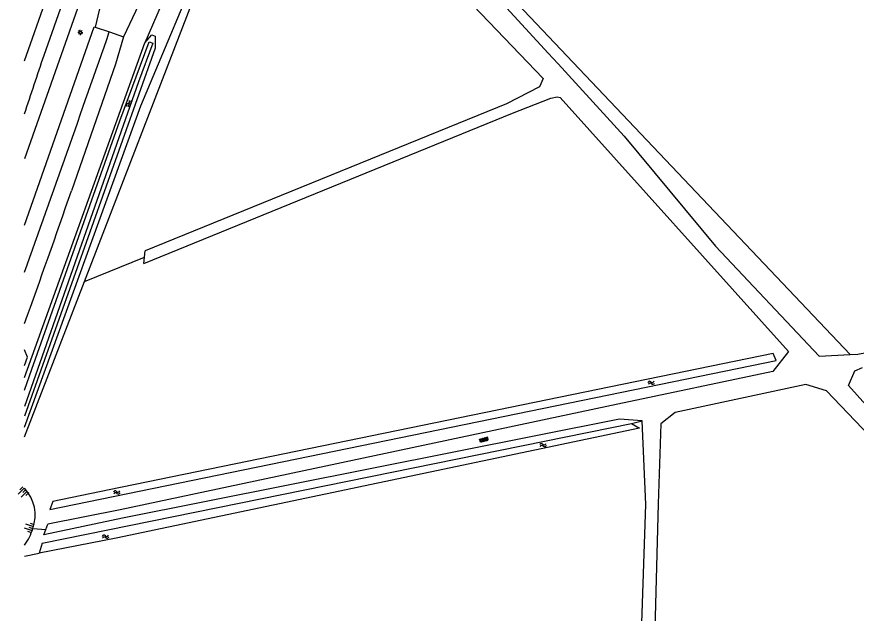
# Model space of a CAD drawing. Extents: x 130998 to 133001, y 398999 to 403002.
# Drawn here: x 130998.2 to 131197.7, y 400518.7 to 400660.4 of the extents above; entities that cross this region are included whole.
import ezdxf

# ---------------------------------------------------------------- set-up
doc = ezdxf.new("R2010")
doc.units = 0
for name, color, linetype in [('gg-afsc-erfafscheiding', 7, 'Continuous'), ('gg-knt-BGT kruinlijn', 7, 'Continuous'), ('gg-knt-onverhard', 7, 'Continuous'), ('gg-knt-verharding', 7, 'Continuous'), ('gg-kntw-bovenkant insteek waterloop', 7, 'Continuous'), ('gg-kntw-waterlijn', 7, 'Continuous'), ('gt-grn-groengrens', 7, 'Continuous'), ('gt-grn-groengrens NZ', 7, 'Continuous'), ('gt-grn-weggrens', 7, 'Continuous'), ('gt-symb-lichtmast', 7, 'Continuous'), ('gt-symb-overige verharding', 7, 'Continuous'), ('gt-symb-talud symbool', 7, 'Continuous'), ('gt-symb-watersymbool', 7, 'Continuous')]:
    doc.layers.add(name, color=color, linetype=linetype)

# ---------------------------------------------------------------- blocks, each defined once
blk = doc.blocks.new('gt0-WA')
at = {"layer": 'gt-symb-watersymbool'}
for centre, start, end in [((-0.32, 0.02), 28.0725, 151.9275), ((0.43, 0.42), 208.0725, 331.9275), ((-0.32, -0.43), 28.0725, 151.9275), ((0.43, -0.03), 208.0725, 331.9275)]:
    blk.add_arc(centre, 0.425, start, end, dxfattribs=at)
blk = doc.blocks.new('gt0-LMAST')
at = {"layer": 'gt-symb-lichtmast'}
for p, q in [((-0.18, 0.17), (-0.45, 0.44)), ((-0.01, 0.25), (-0.01, 0.62)), ((0.17, 0.17), (0.44, 0.44)), ((-0.26, 0), (-0.63, 0)), ((-0.18, -0.18), (-0.45, -0.45)), ((-0.01, -0.25), (-0.01, -0.63)), ((0.44, -0.45), (0.17, -0.18)), ((0.24, 0), (0.62, 0))]:
    blk.add_line(p, q, dxfattribs=at)
blk.add_circle((-0.01, 0), 0.25, dxfattribs=at)
blk = doc.blocks.new('gt0-OVH')
at = {"layer": 'gt-symb-overige verharding'}
for points in [[(-0.97, 0.3), (-0.97, 0.31), (-0.96, 0.32), (-0.97, 0.33), (-0.97, 0.34), (-0.98, 0.35), (-0.99, 0.35), (-1, 0.36), (-1.01, 0.35), (-1.02, 0.35), (-1.03, 0.34), (-1.03, 0.33), (-1.04, 0.32), (-1.03, 0.31), (-1.03, 0.3), (-1.02, 0.29), (-1.01, 0.29), (-1, 0.28), (-0.99, 0.29), (-0.98, 0.29)], [(-0.87, 0.11), (-0.87, 0.12), (-0.86, 0.13), (-0.87, 0.14), (-0.87, 0.15), (-0.88, 0.16), (-0.89, 0.16), (-0.9, 0.16), (-0.91, 0.16), (-0.92, 0.16), (-0.93, 0.15), (-0.93, 0.14), (-0.94, 0.13), (-0.93, 0.12), (-0.93, 0.11), (-0.92, 0.1), (-0.91, 0.09), (-0.9, 0.09), (-0.89, 0.09), (-0.88, 0.1)], [(-0.77, 0.3), (-0.77, 0.31), (-0.76, 0.32), (-0.77, 0.33), (-0.77, 0.34), (-0.78, 0.35), (-0.79, 0.35), (-0.8, 0.36), (-0.81, 0.35), (-0.82, 0.35), (-0.83, 0.34), (-0.83, 0.33), (-0.84, 0.32), (-0.83, 0.31), (-0.83, 0.3), (-0.82, 0.29), (-0.81, 0.29), (-0.8, 0.28), (-0.79, 0.29), (-0.78, 0.29)], [(-0.67, 0.11), (-0.67, 0.12), (-0.66, 0.13), (-0.67, 0.14), (-0.67, 0.15), (-0.68, 0.16), (-0.69, 0.16), (-0.7, 0.16), (-0.71, 0.16), (-0.72, 0.16), (-0.73, 0.15), (-0.73, 0.14), (-0.74, 0.13), (-0.73, 0.12), (-0.73, 0.11), (-0.72, 0.1), (-0.71, 0.09), (-0.7, 0.09), (-0.69, 0.09), (-0.68, 0.1)], [(-0.57, 0.3), (-0.57, 0.31), (-0.56, 0.32), (-0.57, 0.33), (-0.57, 0.34), (-0.58, 0.35), (-0.59, 0.35), (-0.6, 0.36), (-0.61, 0.35), (-0.62, 0.35), (-0.63, 0.34), (-0.63, 0.33), (-0.64, 0.32), (-0.63, 0.31), (-0.63, 0.3), (-0.62, 0.29), (-0.61, 0.29), (-0.6, 0.28), (-0.59, 0.29), (-0.58, 0.29)], [(-0.47, 0.11), (-0.47, 0.12), (-0.46, 0.13), (-0.47, 0.14), (-0.47, 0.15), (-0.48, 0.16), (-0.49, 0.16), (-0.5, 0.16), (-0.51, 0.16), (-0.52, 0.16), (-0.53, 0.15), (-0.53, 0.14), (-0.54, 0.13), (-0.53, 0.12), (-0.53, 0.11), (-0.52, 0.1), (-0.51, 0.09), (-0.5, 0.09), (-0.49, 0.09), (-0.48, 0.1)], [(-0.37, 0.3), (-0.37, 0.31), (-0.36, 0.32), (-0.37, 0.33), (-0.37, 0.34), (-0.38, 0.35), (-0.39, 0.35), (-0.4, 0.36), (-0.41, 0.35), (-0.42, 0.35), (-0.43, 0.34), (-0.43, 0.33), (-0.44, 0.32), (-0.43, 0.31), (-0.43, 0.3), (-0.42, 0.29), (-0.41, 0.29), (-0.4, 0.28), (-0.39, 0.29), (-0.38, 0.29)], [(-0.27, 0.11), (-0.27, 0.12), (-0.26, 0.13), (-0.27, 0.14), (-0.27, 0.15), (-0.28, 0.16), (-0.29, 0.16), (-0.3, 0.16), (-0.31, 0.16), (-0.32, 0.16), (-0.33, 0.15), (-0.33, 0.14), (-0.34, 0.13), (-0.33, 0.12), (-0.33, 0.11), (-0.32, 0.1), (-0.31, 0.09), (-0.3, 0.09), (-0.29, 0.09), (-0.28, 0.1)], [(-0.17, 0.3), (-0.17, 0.31), (-0.16, 0.32), (-0.17, 0.33), (-0.17, 0.34), (-0.18, 0.35), (-0.19, 0.35), (-0.2, 0.36), (-0.21, 0.35), (-0.22, 0.35), (-0.23, 0.34), (-0.23, 0.33), (-0.24, 0.32), (-0.23, 0.31), (-0.23, 0.3), (-0.22, 0.29), (-0.21, 0.29), (-0.2, 0.28), (-0.19, 0.29), (-0.18, 0.29)], [(-0.07, 0.11), (-0.07, 0.12), (-0.06, 0.13), (-0.07, 0.14), (-0.07, 0.15), (-0.08, 0.16), (-0.09, 0.16), (-0.1, 0.16), (-0.11, 0.16), (-0.12, 0.16), (-0.13, 0.15), (-0.13, 0.14), (-0.14, 0.13), (-0.13, 0.12), (-0.13, 0.11), (-0.12, 0.1), (-0.11, 0.09), (-0.1, 0.09), (-0.09, 0.09), (-0.08, 0.1)], [(0.03, 0.3), (0.03, 0.31), (0.04, 0.32), (0.03, 0.33), (0.03, 0.34), (0.02, 0.35), (0.01, 0.35), (0, 0.36), (-0.01, 0.35), (-0.02, 0.35), (-0.03, 0.34), (-0.03, 0.33), (-0.04, 0.32), (-0.03, 0.31), (-0.03, 0.3), (-0.02, 0.29), (-0.01, 0.29), (0, 0.28), (0.01, 0.29), (0.02, 0.29)], [(0.13, 0.11), (0.13, 0.12), (0.14, 0.13), (0.13, 0.14), (0.13, 0.15), (0.12, 0.16), (0.11, 0.16), (0.1, 0.16), (0.09, 0.16), (0.08, 0.16), (0.07, 0.15), (0.07, 0.14), (0.06, 0.13), (0.07, 0.12), (0.07, 0.11), (0.08, 0.1), (0.09, 0.09), (0.1, 0.09), (0.11, 0.09), (0.12, 0.1)], [(0.23, 0.3), (0.23, 0.31), (0.24, 0.32), (0.23, 0.33), (0.23, 0.34), (0.22, 0.35), (0.21, 0.35), (0.2, 0.36), (0.19, 0.35), (0.18, 0.35), (0.17, 0.34), (0.17, 0.33), (0.16, 0.32), (0.17, 0.31), (0.17, 0.3), (0.18, 0.29), (0.19, 0.29), (0.2, 0.28), (0.21, 0.29), (0.22, 0.29)], [(0.33, 0.11), (0.33, 0.12), (0.34, 0.13), (0.33, 0.14), (0.33, 0.15), (0.32, 0.16), (0.31, 0.16), (0.3, 0.16), (0.29, 0.16), (0.28, 0.16), (0.27, 0.15), (0.27, 0.14), (0.26, 0.13), (0.27, 0.12), (0.27, 0.11), (0.28, 0.1), (0.29, 0.09), (0.3, 0.09), (0.31, 0.09), (0.32, 0.1)], [(0.43, 0.3), (0.43, 0.31), (0.44, 0.32), (0.43, 0.33), (0.43, 0.34), (0.42, 0.35), (0.41, 0.35), (0.4, 0.36), (0.39, 0.35), (0.38, 0.35), (0.37, 0.34), (0.37, 0.33), (0.36, 0.32), (0.37, 0.31), (0.37, 0.3), (0.38, 0.29), (0.39, 0.29), (0.4, 0.28), (0.41, 0.29), (0.42, 0.29)], [(0.53, 0.11), (0.53, 0.12), (0.54, 0.13), (0.53, 0.14), (0.53, 0.15), (0.52, 0.16), (0.51, 0.16), (0.5, 0.16), (0.49, 0.16), (0.48, 0.16), (0.47, 0.15), (0.47, 0.14), (0.46, 0.13), (0.47, 0.12), (0.47, 0.11), (0.48, 0.1), (0.49, 0.09), (0.5, 0.09), (0.51, 0.09), (0.52, 0.1)], [(0.63, 0.3), (0.63, 0.31), (0.64, 0.32), (0.63, 0.33), (0.63, 0.34), (0.62, 0.35), (0.61, 0.35), (0.6, 0.36), (0.59, 0.35), (0.58, 0.35), (0.57, 0.34), (0.57, 0.33), (0.56, 0.32), (0.57, 0.31), (0.57, 0.3), (0.58, 0.29), (0.59, 0.29), (0.6, 0.28), (0.61, 0.29), (0.62, 0.29)], [(0.73, 0.11), (0.73, 0.12), (0.74, 0.13), (0.73, 0.14), (0.73, 0.15), (0.72, 0.16), (0.71, 0.16), (0.7, 0.16), (0.69, 0.16), (0.68, 0.16), (0.67, 0.15), (0.67, 0.14), (0.66, 0.13), (0.67, 0.12), (0.67, 0.11), (0.68, 0.1), (0.69, 0.09), (0.7, 0.09), (0.71, 0.09), (0.72, 0.1)], [(0.83, 0.3), (0.83, 0.31), (0.84, 0.32), (0.83, 0.33), (0.83, 0.34), (0.82, 0.35), (0.81, 0.35), (0.8, 0.36), (0.79, 0.35), (0.78, 0.35), (0.77, 0.34), (0.77, 0.33), (0.76, 0.32), (0.77, 0.31), (0.77, 0.3), (0.78, 0.29), (0.79, 0.29), (0.8, 0.28), (0.81, 0.29), (0.82, 0.29)], [(0.93, 0.11), (0.93, 0.12), (0.94, 0.13), (0.93, 0.14), (0.93, 0.15), (0.92, 0.16), (0.91, 0.16), (0.9, 0.16), (0.89, 0.16), (0.88, 0.16), (0.87, 0.15), (0.87, 0.14), (0.86, 0.13), (0.87, 0.12), (0.87, 0.11), (0.88, 0.1), (0.89, 0.09), (0.9, 0.09), (0.91, 0.09), (0.92, 0.1)], [(1.03, 0.3), (1.03, 0.31), (1.04, 0.32), (1.03, 0.33), (1.03, 0.34), (1.02, 0.35), (1.01, 0.35), (1, 0.36), (0.99, 0.35), (0.98, 0.35), (0.97, 0.34), (0.97, 0.33), (0.96, 0.32), (0.97, 0.31), (0.97, 0.3), (0.98, 0.29), (0.99, 0.29), (1, 0.28), (1.01, 0.29), (1.02, 0.29)], [(-0.97, -0.14), (-0.97, -0.13), (-0.96, -0.12), (-0.97, -0.11), (-0.97, -0.1), (-0.98, -0.09), (-0.99, -0.09), (-1, -0.08), (-1.01, -0.09), (-1.02, -0.09), (-1.03, -0.1), (-1.03, -0.11), (-1.04, -0.12), (-1.03, -0.13), (-1.03, -0.14), (-1.02, -0.15), (-1.01, -0.15), (-1, -0.16), (-0.99, -0.15), (-0.98, -0.15)], [(-0.87, -0.33), (-0.87, -0.32), (-0.86, -0.31), (-0.87, -0.3), (-0.87, -0.29), (-0.88, -0.28), (-0.89, -0.28), (-0.9, -0.28), (-0.91, -0.28), (-0.92, -0.28), (-0.93, -0.29), (-0.93, -0.3), (-0.94, -0.31), (-0.93, -0.32), (-0.93, -0.33), (-0.92, -0.34), (-0.91, -0.35), (-0.9, -0.35), (-0.89, -0.35), (-0.88, -0.34)], [(-0.77, -0.14), (-0.77, -0.13), (-0.76, -0.12), (-0.77, -0.11), (-0.77, -0.1), (-0.78, -0.09), (-0.79, -0.09), (-0.8, -0.08), (-0.81, -0.09), (-0.82, -0.09), (-0.83, -0.1), (-0.83, -0.11), (-0.84, -0.12), (-0.83, -0.13), (-0.83, -0.14), (-0.82, -0.15), (-0.81, -0.15), (-0.8, -0.16), (-0.79, -0.15), (-0.78, -0.15)], [(-0.67, -0.33), (-0.67, -0.32), (-0.66, -0.31), (-0.67, -0.3), (-0.67, -0.29), (-0.68, -0.28), (-0.69, -0.28), (-0.7, -0.28), (-0.71, -0.28), (-0.72, -0.28), (-0.73, -0.29), (-0.73, -0.3), (-0.74, -0.31), (-0.73, -0.32), (-0.73, -0.33), (-0.72, -0.34), (-0.71, -0.35), (-0.7, -0.35), (-0.69, -0.35), (-0.68, -0.34)], [(-0.57, -0.14), (-0.57, -0.13), (-0.56, -0.12), (-0.57, -0.11), (-0.57, -0.1), (-0.58, -0.09), (-0.59, -0.09), (-0.6, -0.08), (-0.61, -0.09), (-0.62, -0.09), (-0.63, -0.1), (-0.63, -0.11), (-0.64, -0.12), (-0.63, -0.13), (-0.63, -0.14), (-0.62, -0.15), (-0.61, -0.15), (-0.6, -0.16), (-0.59, -0.15), (-0.58, -0.15)], [(-0.47, -0.33), (-0.47, -0.32), (-0.46, -0.31), (-0.47, -0.3), (-0.47, -0.29), (-0.48, -0.28), (-0.49, -0.28), (-0.5, -0.28), (-0.51, -0.28), (-0.52, -0.28), (-0.53, -0.29), (-0.53, -0.3), (-0.54, -0.31), (-0.53, -0.32), (-0.53, -0.33), (-0.52, -0.34), (-0.51, -0.35), (-0.5, -0.35), (-0.49, -0.35), (-0.48, -0.34)], [(-0.37, -0.14), (-0.37, -0.13), (-0.36, -0.12), (-0.37, -0.11), (-0.37, -0.1), (-0.38, -0.09), (-0.39, -0.09), (-0.4, -0.08), (-0.41, -0.09), (-0.42, -0.09), (-0.43, -0.1), (-0.43, -0.11), (-0.44, -0.12), (-0.43, -0.13), (-0.43, -0.14), (-0.42, -0.15), (-0.41, -0.15), (-0.4, -0.16), (-0.39, -0.15), (-0.38, -0.15)], [(-0.27, -0.33), (-0.27, -0.32), (-0.26, -0.31), (-0.27, -0.3), (-0.27, -0.29), (-0.28, -0.28), (-0.29, -0.28), (-0.3, -0.28), (-0.31, -0.28), (-0.32, -0.28), (-0.33, -0.29), (-0.33, -0.3), (-0.34, -0.31), (-0.33, -0.32), (-0.33, -0.33), (-0.32, -0.34), (-0.31, -0.35), (-0.3, -0.35), (-0.29, -0.35), (-0.28, -0.34)], [(-0.17, -0.14), (-0.17, -0.13), (-0.16, -0.12), (-0.17, -0.11), (-0.17, -0.1), (-0.18, -0.09), (-0.19, -0.09), (-0.2, -0.08), (-0.21, -0.09), (-0.22, -0.09), (-0.23, -0.1), (-0.23, -0.11), (-0.24, -0.12), (-0.23, -0.13), (-0.23, -0.14), (-0.22, -0.15), (-0.21, -0.15), (-0.2, -0.16), (-0.19, -0.15), (-0.18, -0.15)], [(-0.07, -0.33), (-0.07, -0.32), (-0.06, -0.31), (-0.07, -0.3), (-0.07, -0.29), (-0.08, -0.28), (-0.09, -0.28), (-0.1, -0.28), (-0.11, -0.28), (-0.12, -0.28), (-0.13, -0.29), (-0.13, -0.3), (-0.14, -0.31), (-0.13, -0.32), (-0.13, -0.33), (-0.12, -0.34), (-0.11, -0.35), (-0.1, -0.35), (-0.09, -0.35), (-0.08, -0.34)], [(0.03, -0.14), (0.03, -0.13), (0.04, -0.12), (0.03, -0.11), (0.03, -0.1), (0.02, -0.09), (0.01, -0.09), (0, -0.08), (-0.01, -0.09), (-0.02, -0.09), (-0.03, -0.1), (-0.03, -0.11), (-0.04, -0.12), (-0.03, -0.13), (-0.03, -0.14), (-0.02, -0.15), (-0.01, -0.15), (0, -0.16), (0.01, -0.15), (0.02, -0.15)], [(0.13, -0.33), (0.13, -0.32), (0.14, -0.31), (0.13, -0.3), (0.13, -0.29), (0.12, -0.28), (0.11, -0.28), (0.1, -0.28), (0.09, -0.28), (0.08, -0.28), (0.07, -0.29), (0.07, -0.3), (0.06, -0.31), (0.07, -0.32), (0.07, -0.33), (0.08, -0.34), (0.09, -0.35), (0.1, -0.35), (0.11, -0.35), (0.12, -0.34)], [(0.23, -0.14), (0.23, -0.13), (0.24, -0.12), (0.23, -0.11), (0.23, -0.1), (0.22, -0.09), (0.21, -0.09), (0.2, -0.08), (0.19, -0.09), (0.18, -0.09), (0.17, -0.1), (0.17, -0.11), (0.16, -0.12), (0.17, -0.13), (0.17, -0.14), (0.18, -0.15), (0.19, -0.15), (0.2, -0.16), (0.21, -0.15), (0.22, -0.15)], [(0.33, -0.33), (0.33, -0.32), (0.34, -0.31), (0.33, -0.3), (0.33, -0.29), (0.32, -0.28), (0.31, -0.28), (0.3, -0.28), (0.29, -0.28), (0.28, -0.28), (0.27, -0.29), (0.27, -0.3), (0.26, -0.31), (0.27, -0.32), (0.27, -0.33), (0.28, -0.34), (0.29, -0.35), (0.3, -0.35), (0.31, -0.35), (0.32, -0.34)], [(0.43, -0.14), (0.43, -0.13), (0.44, -0.12), (0.43, -0.11), (0.43, -0.1), (0.42, -0.09), (0.41, -0.09), (0.4, -0.08), (0.39, -0.09), (0.38, -0.09), (0.37, -0.1), (0.37, -0.11), (0.36, -0.12), (0.37, -0.13), (0.37, -0.14), (0.38, -0.15), (0.39, -0.15), (0.4, -0.16), (0.41, -0.15), (0.42, -0.15)], [(0.53, -0.33), (0.53, -0.32), (0.54, -0.31), (0.53, -0.3), (0.53, -0.29), (0.52, -0.28), (0.51, -0.28), (0.5, -0.28), (0.49, -0.28), (0.48, -0.28), (0.47, -0.29), (0.47, -0.3), (0.46, -0.31), (0.47, -0.32), (0.47, -0.33), (0.48, -0.34), (0.49, -0.35), (0.5, -0.35), (0.51, -0.35), (0.52, -0.34)], [(0.63, -0.14), (0.63, -0.13), (0.64, -0.12), (0.63, -0.11), (0.63, -0.1), (0.62, -0.09), (0.61, -0.09), (0.6, -0.08), (0.59, -0.09), (0.58, -0.09), (0.57, -0.1), (0.57, -0.11), (0.56, -0.12), (0.57, -0.13), (0.57, -0.14), (0.58, -0.15), (0.59, -0.15), (0.6, -0.16), (0.61, -0.15), (0.62, -0.15)], [(0.73, -0.33), (0.73, -0.32), (0.74, -0.31), (0.73, -0.3), (0.73, -0.29), (0.72, -0.28), (0.71, -0.28), (0.7, -0.28), (0.69, -0.28), (0.68, -0.28), (0.67, -0.29), (0.67, -0.3), (0.66, -0.31), (0.67, -0.32), (0.67, -0.33), (0.68, -0.34), (0.69, -0.35), (0.7, -0.35), (0.71, -0.35), (0.72, -0.34)], [(0.83, -0.14), (0.83, -0.13), (0.84, -0.12), (0.83, -0.11), (0.83, -0.1), (0.82, -0.09), (0.81, -0.09), (0.8, -0.08), (0.79, -0.09), (0.78, -0.09), (0.77, -0.1), (0.77, -0.11), (0.76, -0.12), (0.77, -0.13), (0.77, -0.14), (0.78, -0.15), (0.79, -0.15), (0.8, -0.16), (0.81, -0.15), (0.82, -0.15)], [(0.93, -0.33), (0.93, -0.32), (0.94, -0.31), (0.93, -0.3), (0.93, -0.29), (0.92, -0.28), (0.91, -0.28), (0.9, -0.28), (0.89, -0.28), (0.88, -0.28), (0.87, -0.29), (0.87, -0.3), (0.86, -0.31), (0.87, -0.32), (0.87, -0.33), (0.88, -0.34), (0.89, -0.35), (0.9, -0.35), (0.91, -0.35), (0.92, -0.34)], [(1.03, -0.14), (1.03, -0.13), (1.04, -0.12), (1.03, -0.11), (1.03, -0.1), (1.02, -0.09), (1.01, -0.09), (1, -0.08), (0.99, -0.09), (0.98, -0.09), (0.97, -0.1), (0.97, -0.11), (0.96, -0.12), (0.97, -0.13), (0.97, -0.14), (0.98, -0.15), (0.99, -0.15), (1, -0.16), (1.01, -0.15), (1.02, -0.15)]]:
    blk.add_lwpolyline(points, close=True, dxfattribs=at)
blk = doc.blocks.new('gt0-TALUD_1')
at = {"layer": 'gt-symb-talud symbool'}
for p, q in [((-1, -1), (-1, 0)), ((-0.5, -2), (-0.5, 0)), ((0, -1), (0, 0)), ((0.5, -2), (0.5, 0)), ((1, -1), (1, 0))]:
    blk.add_line(p, q, dxfattribs=at)

msp = doc.modelspace()

# ---------------------------------------------------------------- linework, layer by layer
at = {"layer": 'gg-afsc-erfafscheiding'}
msp.add_lwpolyline([(131000, 400562.95), (131027.68, 400639.25), (131043.6, 400677.18), (131056.99, 400715.14)], dxfattribs=at)
at = {"layer": 'gg-knt-BGT kruinlijn'}
for centre, radius, start, end in [((130993.42, 400542.06), 9.13, 339.3823, 43.8948), ((130991.65, 400541.53), 10.66, 321.5735, 345.4243)]:
    msp.add_arc(centre, radius, start, end, dxfattribs=at)
at = {"layer": 'gg-knt-onverhard'}
for p, q in [((131066.23, 400705.31), (131123.24, 400645.73)), ((131126.8, 400649.2), (131124.49, 400651.73)), ((131028.53, 400603.29), (131028.71, 400604.79)), ((131028.34, 400601.78), (131028.53, 400603.29)), ((131147.66, 400544.57), (131146.78, 400564.43)), ((131004.64, 400537.36), (131005.1, 400538.61)), ((131005.1, 400538.61), (131005.55, 400539.86))]:
    msp.add_line(p, q, dxfattribs=at)
for points in [[(131068.96, 400710.4), (131089.16, 400689.1), (131108.31, 400669.42), (131124.49, 400651.73)], [(131126.8, 400649.2), (131142.5, 400632.04), (131164.2, 400605.94)], [(131123.24, 400645.73), (131122.43, 400643.72), (131114.52, 400639.71), (131028.71, 400604.79)], [(131127.32, 400641.2), (131181.6, 400580.86), (131177.83, 400576.11), (131140.98, 400568.38), (131022.75, 400543.3), (131005.55, 400539.86)], [(131028.34, 400601.78), (131115.99, 400637.47), (131125.07, 400641.05), (131126.59, 400641.38), (131127.32, 400641.2)], [(131164.2, 400605.94), (131188.88, 400579.75), (131196.2, 400580.18)], [(131196.2, 400580.18), (131198.04, 400580.29), (131229.16, 400586.3), (131250.68, 400590), (131263.68, 400593.42), (131278.26, 400596.08), (131298.91, 400600), (131333.01, 400607)], [(131213.66, 400552.96), (131195.83, 400572.84), (131197.33, 400576.32), (131199.13, 400577.09)], [(131211.03, 400550.18), (131190.64, 400571.58), (131185.66, 400573.04), (131154.62, 400566.41), (131151.21, 400563.71), (131150.61, 400544.74)], [(131146.78, 400564.43), (131141.41, 400564.85), (131023.31, 400541.26), (131004.64, 400537.36)], [(131000, 400449.75), (131028.4, 400455.76), (131110.4, 400473.63), (131142.19, 400481.53), (131143.34, 400483.14), (131146.14, 400500), (131147.66, 400544.57)], [(131150.61, 400544.74), (131149.44, 400500), (131146.78, 400458.71), (131144.55, 400418.86)]]:
    msp.add_lwpolyline(points, dxfattribs=at)
at = {"layer": 'gg-knt-verharding'}
for p, q in [((131000, 400649.92), (131032.94, 400743.22)), ((131023.77, 400686.58), (131016.79, 400657.95))]:
    msp.add_line(p, q, dxfattribs=at)
for points in [[(131021.29, 400687.34), (131021.24, 400687.2), (131021.35, 400687.16), (131000, 400626.68)], [(131035.88, 400681.85), (131032.81, 400675.29), (131023.54, 400655.61)], [(131000, 400610.89), (131016.6, 400657.98), (131016.79, 400657.95)], [(131023.54, 400655.61), (131021.61, 400649.14), (131011.17, 400619.01)], [(131000, 400577.53), (131000.75, 400579.56), (131000, 400581.31)]]:
    msp.add_lwpolyline(points, dxfattribs=at)
msp.add_arc((129111.17, 401274.94), 2010.03, 340.00149, 340.95387, dxfattribs=at)
at = {"layer": 'gg-kntw-bovenkant insteek waterloop'}
for p, q in [((131000, 400574.67), (131028.61, 400654.22)), ((131004.24, 400535.36), (131144.26, 400563.82)), ((131006.72, 400545.22), (131006, 400543.35)), ((131004.24, 400535.36), (131003.49, 400532.96))]:
    msp.add_line(p, q, dxfattribs=at)
for points in [[(131028.61, 400654.22), (131030.3, 400656.07), (131031.06, 400655.78), (131031.06, 400652.93), (131000, 400565.56)], [(131006, 400543.35), (131178.65, 400578.74), (131177.95, 400580.43), (131020.11, 400548.01), (131006.72, 400545.22)], [(131144.26, 400563.82), (131146.16, 400562.67), (131021.83, 400536.52), (131003.49, 400532.96)]]:
    msp.add_lwpolyline(points, dxfattribs=at)
at = {"layer": 'gg-kntw-waterlijn'}
msp.add_lwpolyline([(131000, 400571.68), (131001.78, 400576.67), (131022.7, 400635.7), (131029.66, 400654.42), (131030.55, 400654.09), (131027.14, 400644.92), (131000, 400567.84)], dxfattribs=at)
at = {"layer": 'gt-grn-groengrens'}
for p, q in [((131060.02, 400723.73), (131196.2, 400580.18)), ((131014.25, 400597.48), (131058.92, 400713.08)), ((131014.25, 400597.48), (131028.53, 400603.29)), ((131000, 400560.59), (131014.25, 400597.48)), ((131144.26, 400563.82), (131146.78, 400564.43)), ((131001.97, 400538.85), (131005.1, 400538.61)), ((131000, 400532.28), (131003.49, 400532.96))]:
    msp.add_line(p, q, dxfattribs=at)
at = {"layer": 'gt-grn-groengrens NZ'}
msp.add_line((131032.51, 400663.17), (131028.61, 400654.22), dxfattribs=at)
at = {"layer": 'gt-grn-weggrens'}
for p, q in [((131004.66, 400651.25), (131017.84, 400688.34)), ((131016.79, 400657.95), (131020.18, 400656.77)), ((131020.18, 400656.77), (131023.54, 400655.61))]:
    msp.add_line(p, q, dxfattribs=at)
for centre, radius, start, end in [((123251.34, 403370.81), 8229.26, 340.321663, 340.743141), ((129329.27, 401202.88), 1763.87, 341.29779, 341.77566)]:
    msp.add_arc(centre, radius, start, end, dxfattribs=at)

# ---------------------------------------------------------------- block references
at = {"layer": 'gt-symb-lichtmast'}
msp.add_blockref('gt0-LMAST', (131013.29, 400656.68), dxfattribs=at)
at = {"layer": 'gt-symb-overige verharding', "rotation": 15.425970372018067}
msp.add_blockref('gt0-OVH', (131109.17, 400559.92), dxfattribs=at)
at = {"layer": 'gt-symb-talud symbool'}
for p, xscale, yscale, rotation in [((131000.3, 400548.07), 0.9998849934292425, 0.9998849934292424, -44.51376743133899), ((131001.97, 400538.85), 0.9996104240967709, 0.9996104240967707, -108.12681251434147)]:
    msp.add_blockref('gt0-TALUD_1', p, dxfattribs=dict(at, xscale=xscale, yscale=yscale, rotation=rotation))
at = {"layer": 'gt-symb-watersymbool'}
for p, rotation in [((131024.86, 400639.8), -108.12681251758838), ((131148.89, 400573.44), 13.119144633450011), ((131123.19, 400558.63), 12.535023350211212), ((131021.89, 400547.4), 11.073871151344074), ((131019.22, 400536.88), 11.00666417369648)]:
    msp.add_blockref('gt0-WA', p, dxfattribs=dict(at, rotation=rotation))

doc.saveas('drawing.dxf')
